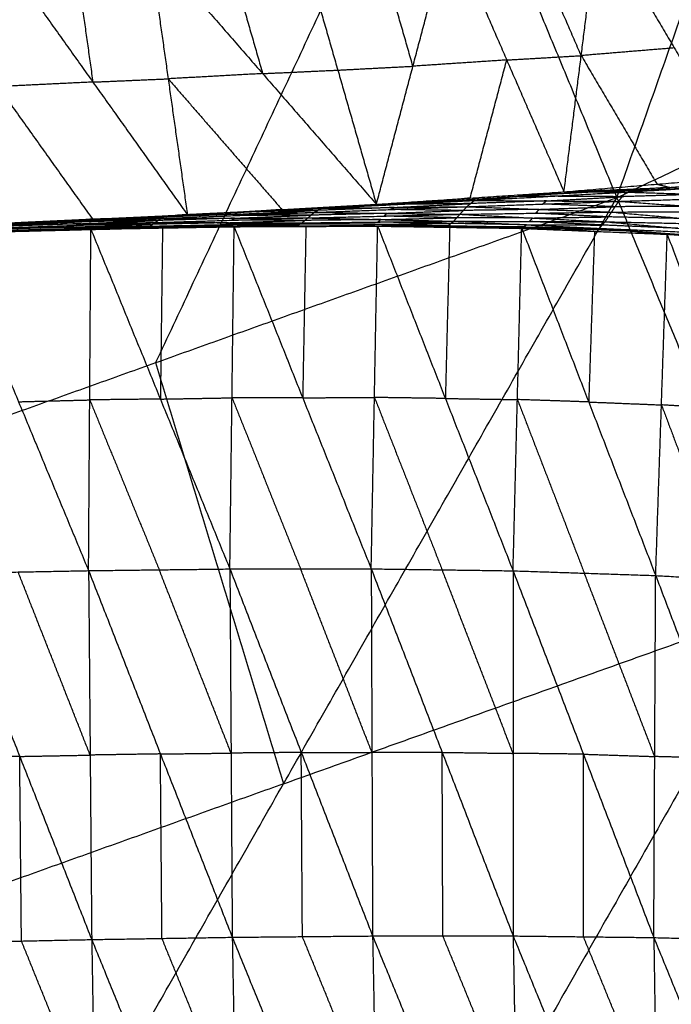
# Model space of a CAD drawing. Header units: millimetres. Extents: x -106 to 110, y -96 to 120.
# Tile 496 of 656: x 25.84 to 30.7, y -62.8 to -55.46. Entities that reach past the tile are written whole.
import ezdxf

# ---------------------------------------------------------------- set-up
doc = ezdxf.new("R2010")
doc.units = ezdxf.units.MM
doc.header["$MEASUREMENT"] = 0
doc.layers.add('Default', color=7, linetype='Continuous', true_color=0x000000)

msp = doc.modelspace()

# ---------------------------------------------------------------- linework, layer by layer
at = {"layer": 'Default'}
for points in [[(30.2937, -56.7884, 4.6759), (31.9399, -52.1324, 4.4319), (33.5861, -47.4764, 4.1879)], [(23.4186, -59.2483, 4.6759), (25.5132, -54.7761, 4.4319), (27.6078, -50.3039, 4.1879)], [(27.6078, -50.3039, 4.1879), (28.9508, -53.5461, 4.4319), (30.2937, -56.7884, 4.6759)], [(28.9508, -53.5461, 4.4319), (27.9035, -55.7822, 4.5539), (26.8562, -58.0183, 4.6759)], [(30.2937, -56.7884, 4.6759), (33.5942, -55.2273, 4.6759), (36.8947, -53.6663, 4.6759)], [(30.0285, -55.7291, 0.2664), (29.815, -55.2376, -0.2576), (29.6016, -54.7462, -0.7816)], [(29.9001, -56.7448, 1.2835), (30.0285, -55.7291, 0.2664), (30.1568, -54.7135, -0.7507)], [(30.1568, -54.7135, -0.7507), (30.722, -55.672, 0.2963), (31.2871, -56.6305, 1.3433)], [(27.9263, -54.8368, -0.865), (28.2139, -55.8373, 0.1805), (28.5016, -56.8377, 1.226)], [(28.774, -55.8083, 0.2067), (28.6301, -55.3081, -0.316), (28.4863, -54.8079, -0.8388)], [(28.5016, -56.8377, 1.226), (28.774, -55.8083, 0.2067), (29.0464, -54.7789, -0.8125)], [(29.0464, -54.7789, -0.8125), (29.4732, -55.7618, 0.2355), (29.9001, -56.7448, 1.2835)], [(26.2445, -54.9129, -0.9284), (26.3163, -55.4195, -0.4081), (26.388, -55.9262, 0.1121)], [(26.8058, -54.8887, -0.9094), (26.9493, -55.902, 0.1311), (27.0927, -56.9154, 1.1716)], [(26.8058, -54.8887, -0.9094), (27.6537, -55.8632, 0.1583), (28.5016, -56.8377, 1.226)], [(27.366, -54.8628, -0.8872), (27.5099, -55.363, -0.3645), (27.6537, -55.8632, 0.1583)], [(25.6833, -54.937, -0.9473), (26.388, -55.9262, 0.1121), (27.0927, -56.9154, 1.1716)], [(30.722, -55.672, 0.2963), (30.3752, -55.7005, 0.2813), (30.0285, -55.7291, 0.2664)], [(29.4732, -55.7618, 0.2355), (29.1236, -55.7851, 0.2211), (28.774, -55.8083, 0.2067)], [(29.2008, -56.7912, 1.2548), (29.337, -56.2765, 0.7451), (29.4732, -55.7618, 0.2355)], [(29.4732, -55.7618, 0.2355), (29.7509, -55.7455, 0.2509), (30.0285, -55.7291, 0.2664)], [(30.0285, -55.7291, 0.2664), (30.3111, -56.2084, 0.7899), (30.5936, -56.6876, 1.3134)], [(27.6537, -55.8632, 0.1583), (27.3015, -55.8826, 0.1447), (26.9493, -55.902, 0.1311)], [(27.6537, -55.8632, 0.1583), (27.9338, -55.8502, 0.1694), (28.2139, -55.8373, 0.1805)], [(28.2139, -55.8373, 0.1805), (28.4939, -55.8228, 0.1936), (28.774, -55.8083, 0.2067)], [(26.388, -55.9262, 0.1121), (26.0349, -55.9434, 0.0995), (25.6819, -55.9605, 0.0869)], [(26.388, -55.9262, 0.1121), (26.6686, -55.9141, 0.1216), (26.9493, -55.902, 0.1311)], [(26.9493, -55.902, 0.1311), (27.3732, -56.3893, 0.6649), (27.7972, -56.8765, 1.1988)], [(25.6819, -55.9605, 0.0869), (26.0343, -56.4551, 0.6166), (26.3866, -56.9497, 1.1463)], [(29.9001, -56.7448, 1.2835), (30.5936, -56.6876, 1.3134), (31.2871, -56.6305, 1.3433)], [(30.6891, -56.7118, 1.2754), (31.0358, -56.6832, 1.2903), (31.3826, -56.6546, 1.3053)], [(28.5016, -56.8377, 1.226), (29.2008, -56.7912, 1.2548), (29.9001, -56.7448, 1.2835)], [(29.2316, -56.8093, 1.2269), (29.5658, -56.777, 1.2552), (29.9001, -56.7448, 1.2835)], [(29.2316, -56.8093, 1.2269), (29.7969, -56.778, 1.2392), (30.3622, -56.7467, 1.2514)], [(30.1312, -56.7457, 1.2675), (29.8485, -56.7614, 1.2613), (29.5658, -56.777, 1.2552)], [(29.9001, -56.7448, 1.2835), (30.6891, -56.7118, 1.2754), (31.478, -56.6788, 1.2673)], [(29.9001, -56.7448, 1.2835), (30.1312, -56.7457, 1.2675), (30.3622, -56.7467, 1.2514)], [(30.6891, -56.7118, 1.2754), (30.4101, -56.7288, 1.2714), (30.1312, -56.7457, 1.2675)], [(30.1312, -56.7457, 1.2675), (30.5256, -56.7292, 1.2634), (30.9201, -56.7127, 1.2593)], [(30.3066, -56.8157, 1.2094), (30.3344, -56.7812, 1.2304), (30.3622, -56.7467, 1.2514)], [(30.3622, -56.7467, 1.2514), (30.9201, -56.7127, 1.2593), (31.478, -56.6788, 1.2673)], [(30.3622, -56.7467, 1.2514), (30.8942, -56.7634, 1.2301), (31.4262, -56.7801, 1.2089)], [(30.5936, -56.6876, 1.3134), (30.6414, -56.6997, 1.2944), (30.6891, -56.7118, 1.2754)], [(23.4186, -59.2483, 4.6759), (26.8562, -58.0183, 4.6759), (30.2937, -56.7884, 4.6759)], [(25.324, -65.5297, 5.5886), (27.8089, -61.159, 5.1322), (30.2937, -56.7884, 4.6759)], [(28.0907, -56.8677, 1.1955), (28.6611, -56.8385, 1.2112), (29.2316, -56.8093, 1.2269)], [(28.8666, -56.8235, 1.2265), (28.5813, -56.8381, 1.2186), (28.2961, -56.8527, 1.2108)], [(28.5016, -56.8377, 1.226), (28.8666, -56.8235, 1.2265), (29.2316, -56.8093, 1.2269)], [(28.8666, -56.8235, 1.2265), (29.2162, -56.8003, 1.2408), (29.5658, -56.777, 1.2552)], [(29.2008, -56.7912, 1.2548), (29.0337, -56.8074, 1.2406), (28.8666, -56.8235, 1.2265)], [(29.1758, -56.8554, 1.1969), (29.2037, -56.8324, 1.2119), (29.2316, -56.8093, 1.2269)], [(29.1758, -56.8554, 1.1969), (29.7412, -56.8356, 1.2032), (30.3066, -56.8157, 1.2094)], [(29.7691, -56.8125, 1.2181), (29.4864, -56.8224, 1.215), (29.2037, -56.8324, 1.2119)], [(29.2316, -56.8093, 1.2269), (29.7691, -56.8125, 1.2181), (30.3066, -56.8157, 1.2094)], [(29.5658, -56.777, 1.2552), (29.6814, -56.7775, 1.2472), (29.7969, -56.778, 1.2392)], [(29.7412, -56.8356, 1.2032), (29.7551, -56.824, 1.2106), (29.7691, -56.8125, 1.2181)], [(29.7691, -56.8125, 1.2181), (30.0518, -56.7969, 1.2243), (30.3344, -56.7812, 1.2304)], [(30.3344, -56.7812, 1.2304), (30.0656, -56.7796, 1.2348), (29.7969, -56.778, 1.2392)], [(30.2545, -56.8956, 1.207), (30.2806, -56.8557, 1.2082), (30.3066, -56.8157, 1.2094)], [(30.2937, -56.7884, 4.6759), (31.5497, -59.8205, 5.1322), (32.8057, -62.8527, 5.5886)], [(30.3066, -56.8157, 1.2094), (30.8664, -56.7979, 1.2091), (31.4262, -56.7801, 1.2089)], [(30.3066, -56.8157, 1.2094), (30.8415, -56.8536, 1.2075), (31.3764, -56.8914, 1.2057)], [(30.8942, -56.7634, 1.2301), (30.6143, -56.7723, 1.2303), (30.3344, -56.7812, 1.2304)], [(26.9429, -56.9228, 1.1595), (27.5168, -56.8953, 1.1775), (28.0907, -56.8677, 1.1955)], [(27.5917, -56.8915, 1.1836), (27.3048, -56.9053, 1.1745), (27.0178, -56.9191, 1.1655)], [(27.0178, -56.9191, 1.1655), (27.2673, -56.9072, 1.1715), (27.5168, -56.8953, 1.1775)], [(27.0927, -56.9154, 1.1716), (27.7972, -56.8765, 1.1988), (28.5016, -56.8377, 1.226)], [(27.0927, -56.9154, 1.1716), (27.5917, -56.8915, 1.1836), (28.0907, -56.8677, 1.1955)], [(27.4905, -56.9106, 1.1666), (27.7775, -56.8968, 1.1756), (28.0644, -56.883, 1.1846)], [(28.0644, -56.883, 1.1846), (27.7906, -56.8891, 1.1811), (27.5168, -56.8953, 1.1775)], [(27.5917, -56.8915, 1.1836), (27.9439, -56.8721, 1.1972), (28.2961, -56.8527, 1.2108)], [(27.7972, -56.8765, 1.1988), (27.6944, -56.884, 1.1912), (27.5917, -56.8915, 1.1836)], [(28.0382, -56.8983, 1.1737), (28.607, -56.8768, 1.1853), (29.1758, -56.8554, 1.1969)], [(28.0382, -56.8983, 1.1737), (28.0644, -56.883, 1.1846), (28.0907, -56.8677, 1.1955)], [(28.6332, -56.8615, 1.1962), (28.3488, -56.8723, 1.1904), (28.0644, -56.883, 1.1846)], [(28.0907, -56.8677, 1.1955), (28.2961, -56.8527, 1.2108), (28.5016, -56.8377, 1.226)], [(28.0907, -56.8677, 1.1955), (28.6332, -56.8615, 1.1962), (29.1758, -56.8554, 1.1969)], [(28.2961, -56.8527, 1.2108), (28.4786, -56.8456, 1.211), (28.6611, -56.8385, 1.2112)], [(28.5812, -56.9054, 1.1844), (28.8656, -56.8946, 1.1902), (29.15, -56.8839, 1.196)], [(28.607, -56.8768, 1.1853), (28.6201, -56.8692, 1.1908), (28.6332, -56.8615, 1.1962)], [(29.15, -56.8839, 1.196), (28.8785, -56.8804, 1.1907), (28.607, -56.8768, 1.1853)], [(28.6332, -56.8615, 1.1962), (28.9184, -56.847, 1.2041), (29.2037, -56.8324, 1.2119)], [(29.2037, -56.8324, 1.2119), (28.9324, -56.8354, 1.2116), (28.6611, -56.8385, 1.2112)], [(29.1242, -56.9124, 1.1951), (29.15, -56.8839, 1.196), (29.1758, -56.8554, 1.1969)], [(29.1242, -56.9124, 1.1951), (29.6893, -56.904, 1.2011), (30.2545, -56.8956, 1.207)], [(29.7151, -56.8755, 1.202), (29.4326, -56.8797, 1.199), (29.15, -56.8839, 1.196)], [(29.1758, -56.8554, 1.1969), (29.7151, -56.8755, 1.202), (30.2545, -56.8956, 1.207)], [(29.6893, -56.904, 1.2011), (29.7022, -56.8898, 1.2015), (29.7151, -56.8755, 1.202)], [(29.7151, -56.8755, 1.202), (29.9978, -56.8656, 1.2051), (30.2806, -56.8557, 1.2082)], [(30.2806, -56.8557, 1.2082), (30.0109, -56.8456, 1.2057), (29.7412, -56.8356, 1.2032)], [(30.2071, -56.9679, 1.2291), (30.2308, -56.9317, 1.218), (30.2545, -56.8956, 1.207)], [(30.2545, -56.8956, 1.207), (30.8154, -56.8935, 1.2064), (31.3764, -56.8914, 1.2057)], [(30.2545, -56.8956, 1.207), (30.7925, -56.944, 1.2227), (31.3306, -56.9924, 1.2384)], [(30.8415, -56.8536, 1.2075), (30.561, -56.8546, 1.2079), (30.2806, -56.8557, 1.2082)], [(25.6805, -56.984, 1.1211), (26.3866, -56.9497, 1.1463), (27.0927, -56.9154, 1.1716)], [(25.6805, -56.984, 1.1211), (26.3117, -56.9534, 1.1403), (26.9429, -56.9228, 1.1595)], [(25.7355, -56.9801, 1.1211), (26.0511, -56.9648, 1.1307), (26.3666, -56.9496, 1.1403)], [(26.3117, -56.9534, 1.1403), (26.0236, -56.9668, 1.1307), (25.7355, -56.9801, 1.1211)], [(25.7495, -56.9908, 1.1071), (26.3227, -56.9671, 1.1249), (26.8958, -56.9435, 1.1427)], [(26.3431, -56.9599, 1.1319), (26.0565, -56.9717, 1.123), (25.77, -56.9835, 1.1141)], [(25.7904, -56.9763, 1.1211), (26.3666, -56.9496, 1.1403), (26.9429, -56.9228, 1.1595)], [(25.7904, -56.9763, 1.1211), (26.3431, -56.9599, 1.1319), (26.8958, -56.9435, 1.1427)], [(26.301, -56.9822, 1.1241), (26.5876, -56.9703, 1.133), (26.8742, -56.9585, 1.1419)], [(26.3117, -56.9534, 1.1403), (26.6648, -56.9363, 1.1529), (27.0178, -56.9191, 1.1655)], [(26.3866, -56.9497, 1.1463), (26.3492, -56.9515, 1.1433), (26.3117, -56.9534, 1.1403)], [(26.8742, -56.9585, 1.1419), (26.5984, -56.9628, 1.1334), (26.3227, -56.9671, 1.1249)], [(26.3227, -56.9671, 1.1249), (26.3329, -56.9635, 1.1284), (26.3431, -56.9599, 1.1319)], [(26.3431, -56.9599, 1.1319), (26.6312, -56.9465, 1.1415), (26.9193, -56.9332, 1.1511)], [(26.9193, -56.9332, 1.1511), (26.643, -56.9414, 1.1457), (26.3666, -56.9496, 1.1403)], [(26.8525, -56.9736, 1.1412), (27.4212, -56.9564, 1.1567), (27.9899, -56.9393, 1.1722)], [(26.8525, -56.9736, 1.1412), (26.8742, -56.9585, 1.1419), (26.8958, -56.9435, 1.1427)], [(27.4429, -56.9414, 1.1575), (27.1585, -56.95, 1.1497), (26.8742, -56.9585, 1.1419)], [(26.8958, -56.9435, 1.1427), (27.467, -56.9209, 1.1582), (28.0382, -56.8983, 1.1737)], [(26.8958, -56.9435, 1.1427), (26.9193, -56.9332, 1.1511), (26.9429, -56.9228, 1.1595)], [(26.8958, -56.9435, 1.1427), (27.4429, -56.9414, 1.1575), (27.9899, -56.9393, 1.1722)], [(27.4905, -56.9106, 1.1666), (27.2049, -56.9219, 1.1589), (26.9193, -56.9332, 1.1511)], [(26.9429, -56.9228, 1.1595), (27.4905, -56.9106, 1.1666), (28.0382, -56.8983, 1.1737)], [(26.9429, -56.9228, 1.1595), (27.0178, -56.9191, 1.1655), (27.0927, -56.9154, 1.1716)], [(27.3996, -56.9749, 1.1617), (27.6839, -56.9663, 1.1695), (27.9683, -56.9578, 1.1772)], [(27.4212, -56.9564, 1.1567), (27.432, -56.9489, 1.1571), (27.4429, -56.9414, 1.1575)], [(27.9683, -56.9578, 1.1772), (27.6948, -56.9571, 1.167), (27.4212, -56.9564, 1.1567)], [(27.4429, -56.9414, 1.1575), (27.7284, -56.9301, 1.1652), (28.014, -56.9188, 1.173)], [(27.467, -56.9209, 1.1582), (27.4788, -56.9157, 1.1624), (27.4905, -56.9106, 1.1666)], [(28.014, -56.9188, 1.173), (27.7405, -56.9198, 1.1656), (27.467, -56.9209, 1.1582)], [(27.9467, -56.9762, 1.1823), (27.9683, -56.9578, 1.1772), (27.9899, -56.9393, 1.1722)], [(27.9467, -56.9762, 1.1823), (28.5123, -56.9701, 1.1961), (29.0779, -56.9639, 1.2099)], [(28.5339, -56.9516, 1.1911), (28.2511, -56.9547, 1.1841), (27.9683, -56.9578, 1.1772)], [(27.9899, -56.9393, 1.1722), (28.014, -56.9188, 1.173), (28.0382, -56.8983, 1.1737)], [(27.9899, -56.9393, 1.1722), (28.557, -56.9258, 1.1837), (29.1242, -56.9124, 1.1951)], [(27.9899, -56.9393, 1.1722), (28.5339, -56.9516, 1.1911), (29.0779, -56.9639, 1.2099)], [(28.5812, -56.9054, 1.1844), (28.2976, -56.9121, 1.1787), (28.014, -56.9188, 1.173)], [(28.0382, -56.8983, 1.1737), (28.5812, -56.9054, 1.1844), (29.1242, -56.9124, 1.1951)], [(28.5123, -56.9701, 1.1961), (28.5231, -56.9608, 1.1936), (28.5339, -56.9516, 1.1911)], [(29.0573, -56.9803, 1.2262), (28.7848, -56.9752, 1.2111), (28.5123, -56.9701, 1.1961)], [(28.5339, -56.9516, 1.1911), (28.8175, -56.9449, 1.1968), (29.101, -56.9382, 1.2025)], [(28.557, -56.9258, 1.1837), (28.5691, -56.9156, 1.184), (28.5812, -56.9054, 1.1844)], [(29.101, -56.9382, 1.2025), (28.829, -56.932, 1.1931), (28.557, -56.9258, 1.1837)], [(29.0368, -56.9967, 1.2425), (29.0573, -56.9803, 1.2262), (29.0779, -56.9639, 1.2099)], [(29.0779, -56.9639, 1.2099), (29.101, -56.9382, 1.2025), (29.1242, -56.9124, 1.1951)], [(29.0779, -56.9639, 1.2099), (29.6212, -56.9905, 1.2442), (30.1645, -57.017, 1.2784)], [(29.0779, -56.9639, 1.2099), (29.6425, -56.9659, 1.2195), (30.2071, -56.9679, 1.2291)], [(29.6657, -56.9401, 1.2121), (29.3834, -56.9392, 1.2073), (29.101, -56.9382, 1.2025)], [(29.1242, -56.9124, 1.1951), (29.6657, -56.9401, 1.2121), (30.2071, -56.9679, 1.2291)], [(29.6425, -56.9659, 1.2195), (29.6541, -56.953, 1.2158), (29.6657, -56.9401, 1.2121)], [(30.1858, -56.9924, 1.2538), (29.9142, -56.9792, 1.2366), (29.6425, -56.9659, 1.2195)], [(29.6657, -56.9401, 1.2121), (29.9482, -56.9359, 1.2151), (30.2308, -56.9317, 1.218)], [(30.2308, -56.9317, 1.218), (29.9601, -56.9179, 1.2096), (29.6893, -56.904, 1.2011)], [(30.1645, -57.017, 1.2784), (30.1858, -56.9924, 1.2538), (30.2071, -56.9679, 1.2291)], [(30.2071, -56.9679, 1.2291), (30.7478, -57.0165, 1.2704), (31.2885, -57.0651, 1.3116)], [(30.2071, -56.9679, 1.2291), (30.7689, -56.9801, 1.2337), (31.3306, -56.9924, 1.2384)], [(30.7925, -56.944, 1.2227), (30.5117, -56.9379, 1.2204), (30.2308, -56.9317, 1.218)], [(25.3118, -57.051, 1.1145), (25.8425, -57.0372, 1.1343), (26.3732, -57.0235, 1.154)], [(26.011, -57.0335, 1.1387), (25.7456, -57.0403, 1.1288), (25.4803, -57.0472, 1.1189)], [(25.6488, -57.0435, 1.1233), (26.214, -57.0294, 1.1437), (26.7792, -57.0154, 1.164)], [(25.6488, -57.0435, 1.1233), (26.011, -57.0335, 1.1387), (26.3732, -57.0235, 1.154)], [(26.2289, -57.0244, 1.1375), (25.9462, -57.0314, 1.1273), (25.6636, -57.0384, 1.1172)], [(25.6785, -57.0334, 1.111), (26.2461, -57.017, 1.1297), (26.8137, -57.0007, 1.1485)], [(25.6785, -57.0334, 1.111), (26.2289, -57.0244, 1.1375), (26.7792, -57.0154, 1.164)], [(26.2629, -57.007, 1.1268), (25.9791, -57.0152, 1.1175), (25.6953, -57.0233, 1.1081)], [(25.7121, -57.0133, 1.1052), (26.2823, -56.9934, 1.1232), (26.8525, -56.9736, 1.1412)], [(25.7121, -57.0133, 1.1052), (26.2629, -57.007, 1.1268), (26.8137, -57.0007, 1.1485)], [(26.301, -56.9822, 1.1241), (26.0159, -56.9921, 1.1151), (25.7308, -57.002, 1.1062)], [(25.7495, -56.9908, 1.1071), (26.301, -56.9822, 1.1241), (26.8525, -56.9736, 1.1412)], [(26.011, -57.0335, 1.1387), (26.2936, -57.0264, 1.1489), (26.5762, -57.0194, 1.159)], [(26.214, -57.0294, 1.1437), (26.1125, -57.0314, 1.1412), (26.011, -57.0335, 1.1387)], [(26.214, -57.0294, 1.1437), (26.2214, -57.0269, 1.1406), (26.2289, -57.0244, 1.1375)], [(26.2289, -57.0244, 1.1375), (26.5127, -57.0162, 1.1469), (26.7965, -57.008, 1.1562)], [(26.2461, -57.017, 1.1297), (26.2545, -57.012, 1.1283), (26.2629, -57.007, 1.1268)], [(26.7965, -57.008, 1.1562), (26.5213, -57.0125, 1.143), (26.2461, -57.017, 1.1297)], [(26.2629, -57.007, 1.1268), (26.548, -56.997, 1.1358), (26.8331, -56.9871, 1.1448)], [(26.2823, -56.9934, 1.1232), (26.2917, -56.9878, 1.1237), (26.301, -56.9822, 1.1241)], [(26.8331, -56.9871, 1.1448), (26.5577, -56.9903, 1.134), (26.2823, -56.9934, 1.1232)], [(26.3562, -59.5692, -0.4459), (26.3647, -58.2963, 0.354), (26.3732, -57.0235, 1.154)], [(26.3732, -57.0235, 1.154), (26.9072, -57.0141, 1.176), (27.4412, -57.0047, 1.198)], [(26.3732, -57.0235, 1.154), (26.5762, -57.0194, 1.159), (26.7792, -57.0154, 1.164)], [(26.3732, -57.0235, 1.154), (26.8914, -58.29, 0.3845), (27.4095, -59.5566, -0.385)], [(27.1102, -57.01, 1.181), (26.8432, -57.0147, 1.17), (26.5762, -57.0194, 1.159)], [(26.5762, -57.0194, 1.159), (26.7417, -57.0167, 1.1675), (26.9072, -57.0141, 1.176)], [(26.7792, -57.0154, 1.164), (27.3438, -57.0067, 1.184), (27.9085, -56.998, 1.2041)], [(26.7792, -57.0154, 1.164), (26.7965, -57.008, 1.1562), (26.8137, -57.0007, 1.1485)], [(26.7792, -57.0154, 1.164), (27.1102, -57.01, 1.181), (27.4412, -57.0047, 1.198)], [(27.3611, -56.9993, 1.1763), (27.0788, -57.0037, 1.1662), (26.7965, -57.008, 1.1562)], [(26.8137, -57.0007, 1.1485), (26.8331, -56.9871, 1.1448), (26.8525, -56.9736, 1.1412)], [(26.8137, -57.0007, 1.1485), (27.3802, -56.9885, 1.1654), (27.9467, -56.9762, 1.1823)], [(26.8137, -57.0007, 1.1485), (27.3611, -56.9993, 1.1763), (27.9085, -56.998, 1.2041)], [(27.3996, -56.9749, 1.1617), (27.1164, -56.981, 1.1533), (26.8331, -56.9871, 1.1448)], [(26.8525, -56.9736, 1.1412), (27.3996, -56.9749, 1.1617), (27.9467, -56.9762, 1.1823)], [(26.9072, -57.0141, 1.176), (26.8993, -57.6521, 0.7803), (26.8914, -58.29, 0.3845)], [(27.1102, -57.01, 1.181), (27.3925, -57.0057, 1.191), (27.6748, -57.0013, 1.201)], [(27.3438, -57.0067, 1.184), (27.227, -57.0084, 1.1825), (27.1102, -57.01, 1.181)], [(27.3438, -57.0067, 1.184), (27.3525, -57.003, 1.1801), (27.3611, -56.9993, 1.1763)], [(27.3611, -56.9993, 1.1763), (27.6443, -56.9932, 1.1847), (27.9276, -56.9871, 1.1932)], [(27.3802, -56.9885, 1.1654), (27.3899, -56.9817, 1.1636), (27.3996, -56.9749, 1.1617)], [(27.9276, -56.9871, 1.1932), (27.6539, -56.9878, 1.1793), (27.3802, -56.9885, 1.1654)], [(27.4095, -59.5566, -0.385), (27.4253, -58.2807, 0.4065), (27.4412, -57.0047, 1.198)], [(27.4412, -57.0047, 1.198), (27.6748, -57.0013, 1.201), (27.9085, -56.998, 1.2041)], [(27.4412, -57.0047, 1.198), (27.9761, -57.0026, 1.2225), (28.511, -57.0006, 1.247)], [(27.4412, -57.0047, 1.198), (27.9521, -58.2802, 0.4425), (28.4631, -59.5557, -0.3129)], [(28.2097, -56.9993, 1.2255), (27.9423, -57.0003, 1.2133), (27.6748, -57.0013, 1.201)], [(27.6748, -57.0013, 1.201), (27.8255, -57.002, 1.2117), (27.9761, -57.0026, 1.2225)], [(27.9085, -56.998, 1.2041), (27.9276, -56.9871, 1.1932), (27.9467, -56.9762, 1.1823)], [(27.9085, -56.998, 1.2041), (28.4726, -56.9973, 1.2233), (29.0368, -56.9967, 1.2425)], [(27.9085, -56.998, 1.2041), (28.2097, -56.9993, 1.2255), (28.511, -57.0006, 1.247)], [(28.4917, -56.9865, 1.2124), (28.2096, -56.9868, 1.2028), (27.9276, -56.9871, 1.1932)], [(27.9467, -56.9762, 1.1823), (28.4917, -56.9865, 1.2124), (29.0368, -56.9967, 1.2425)], [(27.9761, -57.0026, 1.2225), (27.9641, -57.6414, 0.8325), (27.9521, -58.2802, 0.4425)], [(28.4726, -56.9973, 1.2233), (28.3412, -56.9983, 1.2244), (28.2097, -56.9993, 1.2255)], [(28.2097, -56.9993, 1.2255), (28.4918, -56.999, 1.2352), (28.7739, -56.9986, 1.2448)], [(28.4631, -59.5557, -0.3129), (28.4871, -58.2781, 0.4671), (28.511, -57.0006, 1.247)], [(28.4726, -56.9973, 1.2233), (28.4822, -56.9919, 1.2178), (28.4917, -56.9865, 1.2124)], [(28.4917, -56.9865, 1.2124), (28.7745, -56.9834, 1.2193), (29.0573, -56.9803, 1.2262)], [(28.511, -57.0006, 1.247), (28.7739, -56.9986, 1.2448), (29.0368, -56.9967, 1.2425)], [(28.511, -57.0006, 1.247), (29.0157, -58.2855, 0.5102), (29.5204, -59.5704, -0.2266)], [(28.511, -57.0006, 1.247), (29.048, -57.0089, 1.2748), (29.585, -57.0173, 1.3025)], [(28.7739, -56.9986, 1.2448), (28.911, -57.0038, 1.2598), (29.048, -57.0089, 1.2748)], [(29.3109, -57.007, 1.2725), (29.0424, -57.0028, 1.2586), (28.7739, -56.9986, 1.2448)], [(29.048, -57.0089, 1.2748), (29.0319, -57.6472, 0.8925), (29.0157, -58.2855, 0.5102)], [(29.0368, -56.9967, 1.2425), (29.3109, -57.007, 1.2725), (29.585, -57.0173, 1.3025)], [(29.0368, -56.9967, 1.2425), (29.6006, -57.0069, 1.2604), (30.1645, -57.017, 1.2784)], [(29.6212, -56.9905, 1.2442), (29.3393, -56.9854, 1.2352), (29.0573, -56.9803, 1.2262)], [(29.6006, -57.0069, 1.2604), (29.4558, -57.0069, 1.2665), (29.3109, -57.007, 1.2725)], [(29.3109, -57.007, 1.2725), (29.5928, -57.0121, 1.2815), (29.8747, -57.0172, 1.2905)], [(29.5204, -59.5704, -0.2266), (29.5527, -58.2939, 0.538), (29.585, -57.0173, 1.3025)], [(29.585, -57.0173, 1.3025), (29.8747, -57.0172, 1.2905), (30.1645, -57.017, 1.2784)], [(29.585, -57.0173, 1.3025), (30.0842, -58.3116, 0.5894), (30.5835, -59.6059, -0.1237)], [(29.585, -57.0173, 1.3025), (30.1274, -57.0394, 1.3344), (30.6697, -57.0614, 1.3663)], [(29.6006, -57.0069, 1.2604), (29.6109, -56.9987, 1.2523), (29.6212, -56.9905, 1.2442)], [(29.6212, -56.9905, 1.2442), (29.9035, -56.9915, 1.249), (30.1858, -56.9924, 1.2538)], [(29.8747, -57.0172, 1.2905), (30.001, -57.0283, 1.3124), (30.1274, -57.0394, 1.3344)], [(30.4171, -57.0392, 1.3223), (30.1459, -57.0282, 1.3064), (29.8747, -57.0172, 1.2905)], [(30.1274, -57.0394, 1.3344), (30.1058, -57.6755, 0.9619), (30.0842, -58.3116, 0.5894)], [(30.1645, -57.017, 1.2784), (30.4171, -57.0392, 1.3223), (30.6697, -57.0614, 1.3663)], [(30.1645, -57.017, 1.2784), (30.7265, -57.0411, 1.295), (31.2885, -57.0651, 1.3116)], [(30.1645, -57.017, 1.2784), (30.9605, -57.079, 1.359), (31.7566, -57.141, 1.4395)], [(30.7478, -57.0165, 1.2704), (30.4668, -57.0045, 1.2621), (30.1858, -56.9924, 1.2538)], [(30.4171, -57.0392, 1.3223), (30.8151, -57.0702, 1.3626), (31.2131, -57.1012, 1.4029)], [(30.9605, -57.079, 1.359), (30.6888, -57.0591, 1.3407), (30.4171, -57.0392, 1.3223)], [(25.3118, -57.051, 1.1145), (25.834, -58.3101, 0.3343), (26.3562, -59.5692, -0.4459)], [(30.5835, -59.6059, -0.1237), (30.6266, -58.3336, 0.6213), (30.6697, -57.0614, 1.3663)], [(30.6697, -57.0614, 1.3663), (31.1588, -58.3644, 0.6822), (31.648, -59.6674, -0.0018)], [(30.6697, -57.0614, 1.3663), (31.2131, -57.1012, 1.4029), (31.7566, -57.141, 1.4395)], [(26.8562, -58.0183, 4.6759), (27.3325, -59.5887, 4.904), (27.8089, -61.159, 5.1322)], [(26.8914, -58.29, 0.3845), (26.628, -58.2932, 0.3693), (26.3647, -58.2963, 0.354)], [(26.8914, -58.29, 0.3845), (27.1584, -58.2853, 0.3955), (27.4253, -58.2807, 0.4065)], [(27.9521, -58.2802, 0.4425), (27.6887, -58.2804, 0.4245), (27.4253, -58.2807, 0.4065)], [(27.4253, -58.2807, 0.4065), (27.6808, -58.9184, 0.0288), (27.9363, -59.5562, -0.3489)], [(27.9521, -58.2802, 0.4425), (28.2196, -58.2792, 0.4548), (28.4871, -58.2781, 0.4671)], [(28.4871, -58.2781, 0.4671), (28.7394, -58.9206, 0.0987), (28.9918, -59.5631, -0.2698)], [(29.0157, -58.2855, 0.5102), (28.7514, -58.2818, 0.4886), (28.4871, -58.2781, 0.4671)], [(29.0157, -58.2855, 0.5102), (29.2842, -58.2897, 0.5241), (29.5527, -58.2939, 0.538)], [(25.834, -58.3101, 0.3343), (26.0993, -58.3032, 0.3442), (26.3647, -58.2963, 0.354)], [(26.3647, -58.2963, 0.354), (26.6238, -58.9296, -0.0307), (26.8829, -59.5629, -0.4155)], [(29.5527, -58.2939, 0.538), (29.8023, -58.941, 0.1814), (30.0519, -59.5881, -0.1752)], [(30.0842, -58.3116, 0.5894), (29.8185, -58.3027, 0.5637), (29.5527, -58.2939, 0.538)], [(30.0842, -58.3116, 0.5894), (30.3554, -58.3226, 0.6053), (30.6266, -58.3336, 0.6213)], [(30.6266, -58.3336, 0.6213), (30.8712, -58.9851, 0.2792), (31.1157, -59.6367, -0.0628)], [(31.1588, -58.3644, 0.6822), (30.8927, -58.349, 0.6517), (30.6266, -58.3336, 0.6213)], [(25.3062, -59.5894, -0.4979), (25.8312, -59.5793, -0.4719), (26.3562, -59.5692, -0.4459)], [(25.3062, -59.5894, -0.4979), (25.8428, -60.9546, -0.7685), (26.3794, -62.3199, -1.0391)], [(26.3678, -60.9445, -0.7425), (26.0995, -60.2619, -0.6072), (25.8312, -59.5793, -0.4719)], [(26.3562, -59.5692, -0.4459), (26.8829, -59.5629, -0.4155), (27.4095, -59.5566, -0.385)], [(26.3562, -59.5692, -0.4459), (26.3678, -60.9445, -0.7425), (26.3794, -62.3199, -1.0391)], [(26.3562, -59.5692, -0.4459), (26.8916, -60.9361, -0.708), (27.4271, -62.3029, -0.9701)], [(27.4183, -60.9298, -0.6775), (27.1506, -60.2464, -0.5465), (26.8829, -59.5629, -0.4155)], [(27.4095, -59.5566, -0.385), (27.9363, -59.5562, -0.3489), (28.4631, -59.5557, -0.3129)], [(27.4095, -59.5566, -0.385), (27.4183, -60.9298, -0.6775), (27.4271, -62.3029, -0.9701)], [(27.4095, -59.5566, -0.385), (27.9414, -60.9249, -0.6361), (28.4733, -62.2932, -0.8871)], [(28.4682, -60.9245, -0.6), (28.2023, -60.2403, -0.4745), (27.9363, -59.5562, -0.3489)], [(28.4631, -59.5557, -0.3129), (28.4682, -60.9245, -0.6), (28.4733, -62.2932, -0.8871)], [(28.4631, -59.5557, -0.3129), (28.9918, -59.5631, -0.2698), (29.5204, -59.5704, -0.2266)], [(28.4631, -59.5557, -0.3129), (28.992, -60.9243, -0.5497), (29.5208, -62.293, -0.7865)], [(29.5206, -60.9317, -0.5066), (29.2562, -60.2474, -0.3882), (28.9918, -59.5631, -0.2698)], [(29.5204, -59.5704, -0.2266), (29.5206, -60.9317, -0.5066), (29.5208, -62.293, -0.7865)], [(29.5204, -59.5704, -0.2266), (30.0449, -60.9378, -0.4461), (30.5695, -62.3051, -0.6655)], [(29.5204, -59.5704, -0.2266), (30.0519, -59.5881, -0.1752), (30.5835, -59.6059, -0.1237)], [(30.5765, -60.9555, -0.3946), (30.3142, -60.2718, -0.2849), (30.0519, -59.5881, -0.1752)], [(30.5695, -62.3051, -0.6655), (30.5765, -60.9555, -0.3946), (30.5835, -59.6059, -0.1237)], [(30.5835, -59.6059, -0.1237), (31.1004, -60.9694, -0.3224), (31.6174, -62.333, -0.5211)], [(30.5835, -59.6059, -0.1237), (31.1157, -59.6367, -0.0628), (31.648, -59.6674, -0.0018)], [(27.8089, -61.159, 5.1322), (29.6793, -60.4898, 5.1322), (31.5497, -59.8205, 5.1322)], [(31.5497, -59.8205, 5.1322), (30.3073, -62.0059, 5.3604), (29.0648, -64.1912, 5.5886)], [(26.8916, -60.9361, -0.708), (27.155, -60.9329, -0.6928), (27.4183, -60.9298, -0.6775)], [(27.9414, -60.9249, -0.6361), (27.6799, -60.9274, -0.6568), (27.4183, -60.9298, -0.6775)], [(27.9414, -60.9249, -0.6361), (28.2048, -60.9247, -0.618), (28.4682, -60.9245, -0.6)], [(27.9502, -62.2981, -0.9286), (27.9458, -61.6115, -0.7823), (27.9414, -60.9249, -0.6361)], [(28.992, -60.9243, -0.5497), (28.7301, -60.9244, -0.5748), (28.4682, -60.9245, -0.6)], [(28.9971, -62.2931, -0.8368), (28.9945, -61.6087, -0.6933), (28.992, -60.9243, -0.5497)], [(28.992, -60.9243, -0.5497), (29.2563, -60.928, -0.5282), (29.5206, -60.9317, -0.5066)], [(30.0449, -60.9378, -0.4461), (29.7828, -60.9348, -0.4763), (29.5206, -60.9317, -0.5066)], [(25.8428, -60.9546, -0.7685), (25.5809, -60.9601, -0.783), (25.3191, -60.9655, -0.7976)], [(25.8428, -60.9546, -0.7685), (26.1053, -60.9496, -0.7555), (26.3678, -60.9445, -0.7425)], [(25.8557, -62.3308, -1.0682), (25.8492, -61.6427, -0.9184), (25.8428, -60.9546, -0.7685)], [(26.8916, -60.9361, -0.708), (26.6297, -60.9403, -0.7253), (26.3678, -60.9445, -0.7425)], [(26.9032, -62.3114, -1.0046), (26.8974, -61.6237, -0.8563), (26.8916, -60.9361, -0.708)], [(30.0452, -62.2991, -0.726), (30.0451, -61.6184, -0.586), (30.0449, -60.9378, -0.4461)], [(30.0449, -60.9378, -0.4461), (30.3107, -60.9466, -0.4203), (30.5765, -60.9555, -0.3946)], [(31.1004, -60.9694, -0.3224), (30.8385, -60.9625, -0.3585), (30.5765, -60.9555, -0.3946)], [(27.8089, -61.159, 5.1322), (26.0901, -61.774, 5.1322), (24.3713, -62.389, 5.1322)], [(25.332, -62.3417, -1.0973), (25.8557, -62.3308, -1.0682), (26.3794, -62.3199, -1.0391)], [(26.3794, -62.3199, -1.0391), (26.9032, -62.3114, -1.0046), (27.4271, -62.3029, -0.9701)], [(26.3794, -62.3199, -1.0391), (26.4034, -63.6813, -0.9026), (26.4273, -65.0427, -0.766)], [(26.3794, -62.3199, -1.0391), (26.9285, -63.668, -0.8659), (27.4776, -65.0162, -0.6927)], [(27.4524, -63.6596, -0.8314), (27.1778, -62.9855, -0.918), (26.9032, -62.3114, -1.0046)], [(27.4271, -62.3029, -0.9701), (27.9502, -62.2981, -0.9286), (28.4733, -62.2932, -0.8871)], [(27.4271, -62.3029, -0.9701), (27.4524, -63.6596, -0.8314), (27.4776, -65.0162, -0.6927)], [(27.4271, -62.3029, -0.9701), (27.9759, -63.6474, -0.7878), (28.5247, -64.992, -0.6055)], [(28.499, -63.6426, -0.7463), (28.2246, -62.9703, -0.8374), (27.9502, -62.2981, -0.9286)], [(28.4733, -62.2932, -0.8871), (28.9971, -62.2931, -0.8368), (29.5208, -62.293, -0.7865)], [(28.4733, -62.2932, -0.8871), (28.499, -63.6426, -0.7463), (28.5247, -64.992, -0.6055)], [(28.4733, -62.2932, -0.8871), (29.0211, -63.6319, -0.694), (29.5688, -64.9706, -0.5008)], [(29.5448, -63.6318, -0.6437), (29.271, -62.9625, -0.7403), (28.9971, -62.2931, -0.8368)], [(29.5208, -62.293, -0.7865), (29.5448, -63.6318, -0.6437), (29.5688, -64.9706, -0.5008)], [(29.5208, -62.293, -0.7865), (30.0452, -62.2991, -0.726), (30.5695, -62.3051, -0.6655)], [(29.5208, -62.293, -0.7865), (30.0654, -63.623, -0.5812), (30.61, -64.953, -0.3759)], [(30.5897, -63.6291, -0.5207), (30.3174, -62.9641, -0.6233), (30.0452, -62.2991, -0.726)], [(30.5695, -62.3051, -0.6655), (30.5897, -63.6291, -0.5207), (30.61, -64.953, -0.3759)], [(30.5695, -62.3051, -0.6655), (31.0934, -62.3191, -0.5933), (31.6174, -62.333, -0.5211)], [(30.5695, -62.3051, -0.6655), (31.1083, -63.6228, -0.4468), (31.6471, -64.9404, -0.2282)], [(25.332, -62.3417, -1.0973), (25.8797, -63.6922, -0.9316), (26.4273, -65.0427, -0.766)], [(26.4034, -63.6813, -0.9026), (26.1295, -63.006, -0.9854), (25.8557, -62.3308, -1.0682)]]:
    msp.add_open_spline(points, degree=2, dxfattribs=at)

doc.saveas('drawing.dxf')
